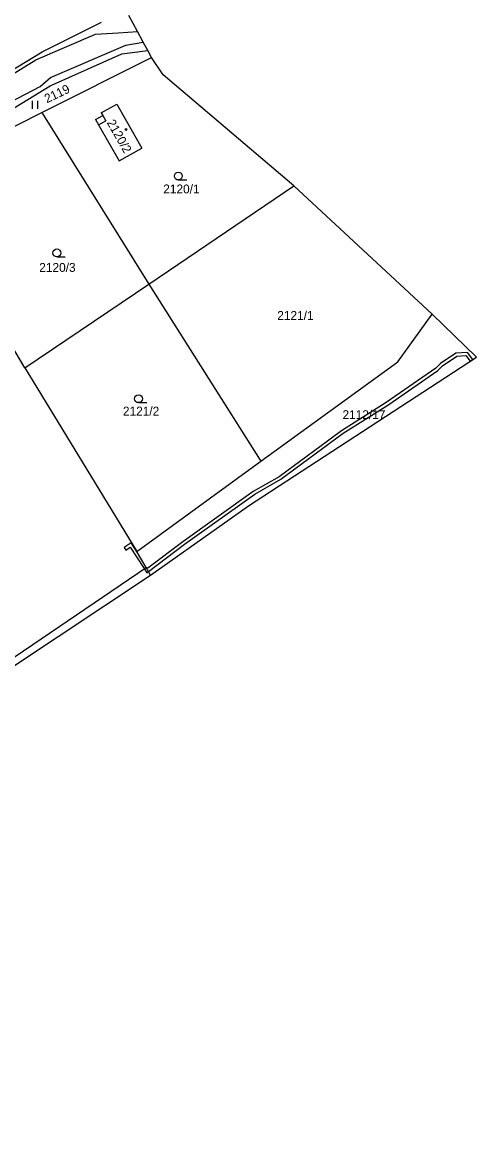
# Model space of a CAD drawing. Extents: x -785744 to -782822, y -1067550 to -1063910.
# Drawn here: x -782996.8 to -782909.9, y -1064824.1 to -1064610.3 of the extents above; entities that cross this region are included whole.
import ezdxf

# ---------------------------------------------------------------- set-up
doc = ezdxf.new("R2010")
doc.units = 0
for name, color, linetype in [('Hranice kat_území', 7, 'Continuous'), ('Hranice parcel', 7, 'Continuous'), ('Parcelní čísla', 7, 'Continuous'), ('Vnitřní kresba', 7, 'Continuous'), ('Věcná břemena k části', 7, 'Continuous'), ('Značky budov', 7, 'Continuous'), ('Značky kultur', 7, 'Continuous')]:
    doc.layers.add(name, color=color, linetype=linetype)

msp = doc.modelspace()

# ---------------------------------------------------------------- linework, layer by layer
at = {"layer": 'Hranice kat_území'}
msp.add_lwpolyline([(-783142.24, -1064824.06), (-783122.42, -1064805.03), (-783113.65, -1064796.61), (-783104.96, -1064792.1), (-783056.99, -1064767.19), (-783051.4, -1064764.31), (-783046.91, -1064762), (-783031.85, -1064754.23), (-783026.68, -1064751.08), (-783007.7, -1064739.52), (-782972.29, -1064716.08), (-782958.6, -1064706.39), (-782953.56, -1064702.82), (-782909.93, -1064674.36), (-782918.46, -1064666.13), (-782944.87, -1064641.6), (-782969.86, -1064620.38), (-782972.14, -1064617.04), (-782972.85, -1064615.72), (-782973.71, -1064614.12), (-782974.81, -1064612.08), (-782976.46, -1064609.03)], dxfattribs=at)
at = {"layer": 'Hranice parcel'}
for p, q in [((-782996.36, -1064676.39), (-783001.14, -1064668.46)), ((-782973.16, -1064714.58), (-782974.94, -1064711.52)), ((-783016.69, -1064744.2), (-782973.16, -1064714.58)), ((-782972.29, -1064716.08), (-782973.16, -1064714.58))]:
    msp.add_line(p, q, dxfattribs=at)
for points in [[(-782993.01, -1064615.96), (-782981.7, -1064610.31)], [(-783005.48, -1064623.46), (-782993.01, -1064615.96)], [(-782991.51, -1064622.43), (-782977.79, -1064616.32)], [(-782977.79, -1064616.32), (-782972.85, -1064615.72)], [(-782993.09, -1064627.59), (-782972.14, -1064617.04)], [(-783000.07, -1064627.66), (-782991.51, -1064622.43)], [(-782981.74, -1064627.62), (-782978.73, -1064625.94)], [(-782978.73, -1064625.94), (-782974, -1064634.4)], [(-783016.2, -1064639.24), (-782993.09, -1064627.59)], [(-782993.09, -1064627.59), (-782972.66, -1064660.38)], [(-782982.85, -1064628.93), (-782981.45, -1064628.15)], [(-782982.85, -1064628.93), (-782982.28, -1064629.94)], [(-782981.74, -1064627.62), (-782981.45, -1064628.15)], [(-782982.28, -1064629.94), (-782978.32, -1064636.81)], [(-782978.32, -1064636.81), (-782974, -1064634.4)], [(-782972.66, -1064660.38), (-782944.87, -1064641.6)], [(-782996.36, -1064676.39), (-782972.66, -1064660.38)], [(-782972.66, -1064660.38), (-782951.34, -1064694.07)], [(-782924.98, -1064675.23), (-782918.46, -1064666.13)], [(-782996.36, -1064676.39), (-782974.94, -1064711.52)], [(-782951.21, -1064694.28), (-782924.98, -1064675.23)], [(-782974.94, -1064711.52), (-782951.21, -1064694.28)], [(-782951.34, -1064694.07), (-782951.21, -1064694.28)]]:
    msp.add_lwpolyline(points, dxfattribs=at)
at = {"layer": 'Vnitřní kresba'}
for points in [[(-782982.84, -1064612.56), (-782978.48, -1064612.31)], [(-782978.48, -1064612.31), (-782974.81, -1064612.08)], [(-782994.22, -1064617.47), (-782982.84, -1064612.56)], [(-782977.05, -1064614.7), (-782973.71, -1064614.12)], [(-782991.46, -1064620.87), (-782977.05, -1064614.7)], [(-782999.43, -1064620.68), (-782994.22, -1064617.47)], [(-782993.44, -1064622.6), (-782991.46, -1064620.87)], [(-783016.2, -1064634.48), (-782993.44, -1064622.6)], [(-782982.28, -1064629.94), (-782980.88, -1064629.16)], [(-782981.45, -1064628.15), (-782980.88, -1064629.16)]]:
    msp.add_lwpolyline(points, dxfattribs=at)
at = {"layer": 'Věcná břemena k části'}
for points in [[(-782913.91, -1064673.61), (-782916.84, -1064675.57)], [(-782916.46, -1064676.03), (-782913.71, -1064674.19)], [(-782911.7, -1064673.45), (-782913.91, -1064673.61)], [(-782913.71, -1064674.19), (-782911.98, -1064674.07)], [(-782911.98, -1064674.07), (-782911.14, -1064675.15)], [(-782910.63, -1064674.82), (-782911.7, -1064673.45)], [(-782917.75, -1064676.46), (-782927.23, -1064683.03)], [(-782916.84, -1064675.57), (-782917.75, -1064676.46)], [(-782917.37, -1064676.92), (-782916.46, -1064676.03)], [(-782911.14, -1064675.15), (-782910.63, -1064674.82)], [(-782926.89, -1064683.53), (-782917.37, -1064676.92)], [(-782927.23, -1064683.03), (-782935.81, -1064688.43)], [(-782935.47, -1064688.93), (-782926.89, -1064683.53)], [(-782935.81, -1064688.43), (-782947.71, -1064697.23)], [(-782947.39, -1064697.73), (-782935.47, -1064688.93)], [(-782947.71, -1064697.23), (-782952.67, -1064700.07)], [(-782952.35, -1064700.57), (-782947.39, -1064697.73)], [(-782952.67, -1064700.07), (-782966.15, -1064709.69)], [(-782965.79, -1064710.17), (-782952.35, -1064700.57)], [(-782976.02, -1064709.88), (-782977.35, -1064710.76)], [(-782977.35, -1064710.76), (-782977.03, -1064711.26)], [(-782977.03, -1064711.26), (-782976.2, -1064710.72)], [(-782976.2, -1064710.72), (-782973.51, -1064714.82)], [(-782974.84, -1064711.69), (-782976.02, -1064709.88)], [(-782966.15, -1064709.69), (-782972.84, -1064714.74)], [(-782972.7, -1064715.38), (-782965.79, -1064710.17)], [(-782973.16, -1064714.58), (-782974.84, -1064711.69)], [(-782973.51, -1064714.82), (-782973, -1064715.6)], [(-782972.84, -1064714.74), (-782973.16, -1064714.58)], [(-782973, -1064715.6), (-782972.7, -1064715.38)]]:
    msp.add_lwpolyline(points, dxfattribs=at)
at = {"layer": 'Značky budov'}
msp.add_circle((-782977, -1064630.82), 0.175, dxfattribs=at)
at = {"layer": 'Značky kultur'}
for p, q in [((-782994.86, -1064626.86), (-782994.86, -1064625.36)), ((-782993.86, -1064626.86), (-782993.86, -1064625.36)), ((-782966.99, -1064640.47), (-782965.39, -1064640.47)), ((-782990.22, -1064655.17), (-782988.62, -1064655.17)), ((-782974.61, -1064683.07), (-782973.01, -1064683.07))]:
    msp.add_line(p, q, dxfattribs=at)
for centre in [(-782966.99, -1064639.72), (-782990.22, -1064654.42), (-782974.61, -1064682.32)]:
    msp.add_circle(centre, 0.75, dxfattribs=at)

# ---------------------------------------------------------------- texts
at = {"layer": 'Parcelní čísla'}
for s, rotation, p in [('2119', 25.4289, (-782992.12, -1064625.81)), ('2120/2', 299.5565, (-782980.73, -1064629.48))]:
    msp.add_text(s, height=1.7, rotation=rotation, dxfattribs=at).set_placement(p)
for s, p in [('2120/1', (-782969.88, -1064643.04)), ('2120/3', (-782993.59, -1064658.05)), ('2121/1', (-782948.07, -1064667.24)), ('2121/2', (-782977.59, -1064685.53)), ('2112/17', (-782935.59, -1064686.22))]:
    msp.add_text(s, height=1.7, dxfattribs=at).set_placement(p)

doc.saveas('drawing.dxf')
